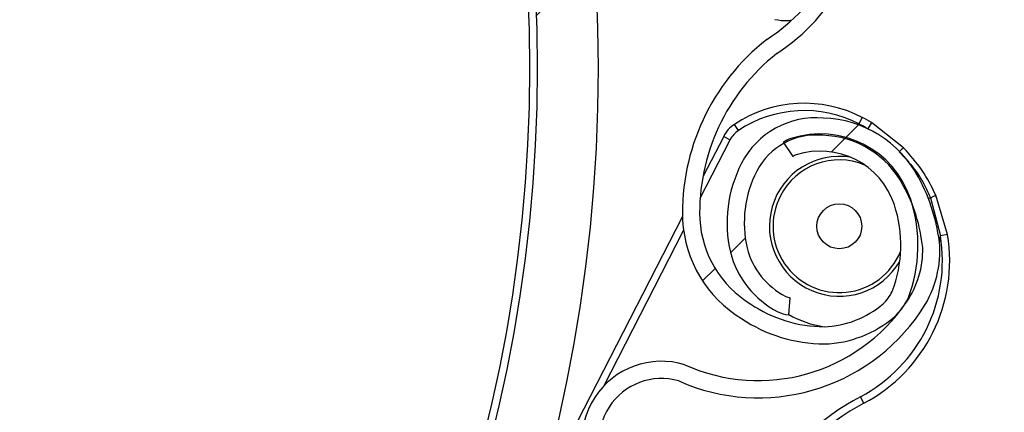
# Model space of a CAD drawing. Header units: inches. Extents: x 170 to 284, y 215 to 248.
# Tile 685 of 1056: x 211.2528 to 211.391, y 244.4639 to 244.5189. Entities that reach past the tile are written whole.
import ezdxf

# ---------------------------------------------------------------- set-up
doc = ezdxf.new("R2010")
doc.units = ezdxf.units.IN
doc.header["$LTSCALE"] = 0.25
doc.header["$MEASUREMENT"] = 0
doc.layers.add('LH FRONT OF HOOD', color=7, linetype='Continuous')
pattern_1 = [(45, (200.7563139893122, 238.187647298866), (-0.03026527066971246, 0.03026527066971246), [])]

msp = doc.modelspace()

# ---------------------------------------------------------------- hatches: boundary and pattern name
at = {"layer": 'LH FRONT OF HOOD'}
h = msp.add_hatch(dxfattribs=at)
h.set_pattern_fill('ANSI31', color=256, scale=0.34241245, angle=2.8e-322, style=0)
h.set_pattern_definition([(45, (200.7896657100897, 238.187647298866), (-0.03026527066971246, 0.03026527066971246), [])])
edge = h.paths.add_edge_path(flags=0)
edge.add_arc((211.0763061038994, 244.0798696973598), 0.021400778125, 89.9999999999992, 390.52248781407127, ccw=False)
edge.add_line((211.0763061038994, 244.1012704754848), (211.1490687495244, 244.1012704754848))
edge.add_arc((211.1490687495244, 244.5121654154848), 0.4108949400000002, 270, 450.0000000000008)
edge.add_line((211.1490687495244, 244.9230603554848), (210.6654111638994, 244.9230603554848))
edge.add_arc((210.6654111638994, 244.9273405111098), 0.004280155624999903, 180.0000000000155, 269.9999999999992, ccw=False)
edge.add_line((210.6611310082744, 244.9273405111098), (210.6611310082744, 244.9701420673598))
edge.add_arc((210.6654111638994, 244.9701420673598), 0.004280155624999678, 360, 540, ccw=False)
edge.add_line((210.6696913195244, 244.9701420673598), (210.6696913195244, 244.9273405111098))
edge.add_line((210.6696913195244, 244.9273405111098), (210.6664589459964, 244.9273405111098))
edge.add_line((210.6664589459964, 244.9273405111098), (210.6664589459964, 244.9701420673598))
edge.add_arc((210.6654111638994, 244.9701420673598), 0.001047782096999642, 360, 540.0000000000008)
edge.add_line((210.6643633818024, 244.9701420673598), (210.6643633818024, 244.9273405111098))
edge.add_arc((210.6654111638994, 244.9273405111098), 0.001047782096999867, 180, 270)
edge.add_line((210.6654111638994, 244.9262927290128), (211.1490687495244, 244.9262927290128))
edge.add_arc((211.1490687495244, 244.5121654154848), 0.4141273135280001, 269.9999999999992, 450, ccw=False)
edge.add_line((211.1490687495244, 244.0980381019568), (211.0763061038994, 244.0980381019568))
edge.add_arc((211.0763061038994, 244.0798696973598), 0.018168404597, 450.0000000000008, 750.5224878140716)
edge.add_arc((211.0910543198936, 244.0885648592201), 0.001047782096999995, 390.5224878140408, 495.0000000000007)
edge.add_line((211.0903134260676, 244.0893057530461), (211.0816182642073, 244.0806105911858))
edge.add_line((211.0816182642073, 244.0806105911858), (211.0793326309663, 244.0828962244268))
edge.add_line((211.0793326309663, 244.0828962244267), (211.0880277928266, 244.091591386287))
edge.add_arc((211.0910543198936, 244.0885648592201), 0.004280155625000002, 390.522487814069, 495.0000000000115, ccw=False)
h = msp.add_hatch(dxfattribs=at)
h.set_pattern_fill('ANSI31', color=256, scale=0.34241245, style=0)
h.set_pattern_definition(pattern_1)
edge = h.paths.add_edge_path(flags=0)
edge.add_line((211.1157170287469, 244.9187801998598), (210.7733045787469, 244.9187801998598))
edge.add_line((210.7733045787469, 244.9187801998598), (210.7733045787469, 244.9230603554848))
edge.add_line((210.7733045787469, 244.9230603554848), (211.1157170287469, 244.9230603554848))
edge.add_arc((211.1157170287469, 244.5121654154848), 0.4108949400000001, 269.9999999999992, 450, ccw=False)
edge.add_line((211.1157170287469, 244.1012704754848), (211.0429543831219, 244.1012704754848))
edge.add_line((211.0429543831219, 244.1012704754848), (211.0429543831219, 244.1055506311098))
edge.add_line((211.0429543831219, 244.1055506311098), (211.1157170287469, 244.1055506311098))
edge.add_arc((211.1157170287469, 244.5121654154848), 0.406614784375, 270, 450.0000000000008)
h = msp.add_hatch(dxfattribs=at)
h.set_pattern_fill('ANSI32', color=256, scale=0.34241245, angle=2.8e-322, style=0)
h.set_pattern_definition([(45, (200.7563139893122, 238.187647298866), (-0.09079581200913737, 0.09079581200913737), []), (45, (200.8168445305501, 238.187647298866), (-0.09079581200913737, 0.09079581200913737), [])])
edge = h.paths.add_edge_path(flags=0)
edge.add_arc((211.115717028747, 244.5121654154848), 0.2182879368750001, 180, 540, ccw=False)
edge = h.paths.add_edge_path(flags=0)
edge.add_arc((211.115717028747, 244.5121654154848), 0.2097276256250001, 180, 540, ccw=False)
h = msp.add_hatch(dxfattribs=at)
h.set_pattern_fill('ANSI31', color=256, scale=0.34241245, angle=2.8e-322, style=0)
h.set_pattern_definition(pattern_1)
edge = h.paths.add_edge_path(flags=0)
edge.add_arc((211.3040220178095, 244.6763687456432), 0.001712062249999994, 288.1322229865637, 310.3426432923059)
edge.add_line((211.3051303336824, 244.6750638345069), (211.3066930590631, 244.6732239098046))
edge.add_arc((211.3040220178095, 244.6763687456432), 0.004126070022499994, 288.1322229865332, 310.3426432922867, ccw=False)
edge.add_arc((211.3012513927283, 244.6848293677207), 0.01302879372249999, 239.6083903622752, 288.1322229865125, ccw=False)
edge.add_arc((211.3043060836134, 244.6891445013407), 0.01830194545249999, 198.1322229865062, 238.19359599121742, ccw=False)
edge.add_arc((211.2980907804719, 244.687109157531), 0.01176186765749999, 130.2730806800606, 198.1322229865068, ccw=False)
edge.add_arc((211.3012833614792, 244.6847317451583), 0.01566536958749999, 433.3892910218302, 493.5630227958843, ccw=False)
edge.add_arc((211.2988301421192, 244.6753891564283), 0.02532140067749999, 410.98647118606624, 434.1131563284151, ccw=False)
edge.add_arc((211.3045928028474, 244.6839779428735), 0.01504902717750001, 370.2879413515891, 407.4468726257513, ccw=False)
edge.add_arc((211.2923648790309, 244.6813788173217), 0.02754708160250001, 291.4407261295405, 371.0647967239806, ccw=False)
edge.add_arc((211.306687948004, 244.6480931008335), 0.008748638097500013, 479.0908419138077, 626.0736552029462)
edge.add_arc((211.3072194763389, 244.5826556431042), 0.05672062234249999, 377.70285871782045, 451.14212272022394, ccw=False)
edge.add_arc((211.1571233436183, 244.5322421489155), 0.2150521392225, 361.5582505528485, 378.3382766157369, ccw=False)
edge.add_arc((211.3432486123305, 244.5383187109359), 0.02884824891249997, 303.2910664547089, 359.5459797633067, ccw=False)
edge.add_arc((211.3766896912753, 244.4918731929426), 0.0284373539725, 488.2528168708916, 541.8512905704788)
edge.add_arc((211.3631868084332, 244.491847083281), 0.01494630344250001, 183.423663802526, 238.6794151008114)
edge.add_arc((211.365876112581, 244.4946373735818), 0.0187470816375, 236.0900975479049, 269.5718389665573)
edge.add_arc((211.3652634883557, 244.4893564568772), 0.0134739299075, 272.0097804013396, 310.4058687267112)
edge.add_arc((211.3698885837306, 244.4834848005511), 0.006011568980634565, 313.1147555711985, 333.8497966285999)
edge.add_arc((211.3583227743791, 244.4873357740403), 0.01816498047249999, 339.0314830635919, 378.1322229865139)
edge.add_arc((211.3651888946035, 244.4895842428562), 0.01094007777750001, 378.1322229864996, 468.1322229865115)
edge.add_arc((211.3623649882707, 244.4982075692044), 0.001866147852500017, 468.1322229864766, 483.774469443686)
edge.add_line((211.3613275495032, 244.4997587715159), (211.3599855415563, 244.5017653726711))
edge.add_arc((211.3623649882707, 244.4982075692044), 0.004280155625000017, 468.13222298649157, 483.7744694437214, ccw=False)
edge.add_arc((211.3651888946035, 244.4895842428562), 0.01335408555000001, 378.1322229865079, 468.13222298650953, ccw=False)
edge.add_arc((211.3583227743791, 244.4873357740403), 0.020578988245, 338.7435812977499, 378.13222298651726, ccw=False)
edge.add_arc((211.3698885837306, 244.4834848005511), 0.008425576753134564, 312.7098901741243, 334.631933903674, ccw=False)
edge.add_arc((211.3652634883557, 244.4893564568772), 0.01588793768, 271.82252524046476, 310.60280367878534, ccw=False)
edge.add_arc((211.365876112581, 244.4946373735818), 0.02116108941, 236.2367537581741, 269.7093947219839, ccw=False)
edge.add_arc((211.3631868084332, 244.491847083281), 0.01736031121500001, 183.3124711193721, 238.498076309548, ccw=False)
edge.add_arc((211.3766896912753, 244.4918731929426), 0.030851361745, 128.0503802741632, 181.9117605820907, ccw=False)
edge.add_arc((211.3432486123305, 244.5383187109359), 0.02643424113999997, 303.0739325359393, 359.4558360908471)
edge.add_arc((211.1571233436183, 244.5322421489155), 0.21263813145, 361.5698914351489, 378.3419125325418)
edge.add_arc((211.3072194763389, 244.5826556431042), 0.05430661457, 377.6888496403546, 451.2467578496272)
edge.add_arc((211.306687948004, 244.6480931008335), 0.01116264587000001, 118.193261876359, 266.66131017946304, ccw=False)
edge.add_arc((211.2923648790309, 244.6813788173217), 0.02513307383, 291.1036231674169, 371.1028807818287)
edge.add_arc((211.3045928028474, 244.6839779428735), 0.01263501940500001, 370.2152702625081, 407.1149197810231)
edge.add_arc((211.2988301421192, 244.6753891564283), 0.022907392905, 411.1765293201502, 434.1519381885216)
edge.add_arc((211.3012833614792, 244.6847317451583), 0.01325136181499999, 433.3244634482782, 493.8674727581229)
edge.add_arc((211.2980907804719, 244.687109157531), 0.009347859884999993, 489.8547471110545, 558.132222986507)
edge.add_arc((211.3043060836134, 244.6891445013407), 0.01588793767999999, 198.1322229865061, 238.0844018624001)
edge.add_arc((211.3012513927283, 244.6848293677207), 0.01061478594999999, 239.7667243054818, 288.1322229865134)
h = msp.add_hatch(dxfattribs=at)
h.set_pattern_fill('ANSI31', color=256, scale=0.34241245, angle=2.8e-322, style=0)
h.set_pattern_definition(pattern_1)
edge = h.paths.add_edge_path(flags=0)
edge.add_line((211.3609718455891, 244.4799598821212), (211.3607622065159, 244.4775549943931))
edge.add_arc((211.361120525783, 244.4816654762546), 0.004126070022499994, 242.80758111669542, 265.0180014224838, ccw=False)
edge.add_arc((211.3651888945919, 244.4895842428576), 0.01302879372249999, 194.2837484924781, 242.8075811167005, ccw=False)
edge.add_arc((211.3704051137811, 244.4904459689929), 0.01830194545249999, 152.8075811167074, 192.868954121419, ccw=False)
edge.add_arc((211.3645878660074, 244.4934346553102), 0.01176186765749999, 444.94843881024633, 512.8075811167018, ccw=False)
edge.add_arc((211.3651419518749, 244.4894928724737), 0.01566536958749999, 388.0646491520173, 448.23838092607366, ccw=False)
edge.add_arc((211.3567735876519, 244.4846686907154), 0.02532140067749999, 365.6618293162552, 388.7885144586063, ccw=False)
edge.add_arc((211.3669327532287, 244.4866095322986), 0.01504902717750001, 324.96329948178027, 362.12223075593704, ccw=False)
edge.add_arc((211.3564871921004, 244.4934774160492), 0.02754708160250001, 246.11608425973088, 325.7401548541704, ccw=False)
edge.add_arc((211.3428880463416, 244.4598894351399), 0.008748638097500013, 433.7662000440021, 580.7490133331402)
edge.add_arc((211.2967290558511, 244.4135031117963), 0.05672062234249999, 332.3782168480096, 405.81748085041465, ccw=False)
edge.add_arc((211.1553489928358, 244.4847915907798), 0.2150521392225, 316.23360868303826, 333.0136347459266, ccw=False)
edge.add_arc((211.2905326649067, 244.3567099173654), 0.02884824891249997, 257.9664245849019, 314.2213378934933, ccw=False)
edge.add_arc((211.2810172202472, 244.3002745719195), 0.0284373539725, 442.9281750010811, 496.5266487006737)
edge.add_arc((211.2715049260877, 244.3098581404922), 0.01494630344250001, 498.0990219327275, 553.3547732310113)
edge.add_arc((211.2753799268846, 244.3099075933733), 0.0187470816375, 190.765455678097, 224.2471970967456)
edge.add_arc((211.2711939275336, 244.3066302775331), 0.0134739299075, 226.6851385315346, 265.0812268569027)
edge.add_arc((211.2702704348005, 244.2992130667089), 0.006011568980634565, 267.7901137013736, 288.5251547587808)
edge.add_arc((211.2648770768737, 244.3101451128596), 0.01816498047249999, 293.7068411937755, 332.8075811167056)
edge.add_arc((211.27130346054, 244.3068434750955), 0.01094007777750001, 332.8075811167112, 422.8075811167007)
edge.add_arc((211.2754500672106, 244.3149145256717), 0.001866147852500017, 422.8075811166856, 438.449827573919)
edge.add_line((211.2758237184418, 244.3167428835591), (211.2763070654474, 244.319108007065))
edge.add_arc((211.2754500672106, 244.3149145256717), 0.004280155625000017, 422.80758111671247, 438.44982757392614, ccw=False)
edge.add_arc((211.27130346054, 244.3068434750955), 0.01335408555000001, 332.80758111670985, 422.80758111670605, ccw=False)
edge.add_arc((211.2648770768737, 244.3101451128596), 0.020578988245, 293.418939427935, 332.8075811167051, ccw=False)
edge.add_arc((211.2702704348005, 244.2992130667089), 0.008425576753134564, 267.3852483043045, 289.30729203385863, ccw=False)
edge.add_arc((211.2711939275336, 244.3066302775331), 0.01588793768, 226.4978833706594, 265.2781618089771, ccw=False)
edge.add_arc((211.2753799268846, 244.3099075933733), 0.02116108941, 190.9121118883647, 224.3847528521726, ccw=False)
edge.add_arc((211.2715049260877, 244.3098581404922), 0.01736031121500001, 137.9878292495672, 193.1734344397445, ccw=False)
edge.add_arc((211.2810172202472, 244.3002745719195), 0.030851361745, 442.72573840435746, 496.58711871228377, ccw=False)
edge.add_arc((211.2905326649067, 244.3567099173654), 0.02643424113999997, 257.7492906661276, 314.1311942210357)
edge.add_arc((211.1553489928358, 244.4847915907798), 0.21263813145, 316.245249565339, 333.0172706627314)
edge.add_arc((211.2967290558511, 244.4135031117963), 0.05430661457, 332.3642077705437, 405.9221159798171)
edge.add_arc((211.3428880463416, 244.4598894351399), 0.01116264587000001, 72.86862000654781, 221.3366683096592, ccw=False)
edge.add_arc((211.3564871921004, 244.4934774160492), 0.02513307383, 245.7789812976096, 325.7782389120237)
edge.add_arc((211.3669327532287, 244.4866095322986), 0.01263501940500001, 324.8906283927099, 361.7902779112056)
edge.add_arc((211.3567735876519, 244.4846686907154), 0.022907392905, 365.8518874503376, 388.8272963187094)
edge.add_arc((211.3651419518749, 244.4894928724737), 0.01325136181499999, 387.9998215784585, 448.5428308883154)
edge.add_arc((211.3645878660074, 244.4934346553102), 0.009347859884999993, 444.5301052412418, 512.8075811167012)
edge.add_arc((211.3704051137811, 244.4904459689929), 0.01588793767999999, 512.8075811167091, 552.7597599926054)
edge.add_arc((211.3651888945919, 244.4895842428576), 0.01061478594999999, 194.4420824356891, 242.8075811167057)
edge.add_arc((211.361120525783, 244.4816654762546), 0.001712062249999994, 242.8075811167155, 265.0180014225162)

# ---------------------------------------------------------------- linework, layer by layer
for p, q in [((211.3710873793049, 244.5052591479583), (211.3706179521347, 244.5043454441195)), ((211.3536961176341, 244.5034166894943), (211.3531295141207, 244.5042735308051)), ((211.3723785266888, 244.5045415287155), (211.3718504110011, 244.5036604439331)), ((211.3768907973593, 244.500985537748), (211.3723785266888, 244.5045415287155)), ((211.3516254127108, 244.5025947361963), (211.3487004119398, 244.4969014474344)), ((211.3516254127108, 244.5025947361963), (211.3525391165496, 244.502125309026)), ((211.3483265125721, 244.4939257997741), (211.3525391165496, 244.502125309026)), ((211.3599855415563, 244.5017653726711), (211.3613275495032, 244.4997587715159)), ((211.3806616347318, 244.4939678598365), (211.3803622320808, 244.4938746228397)), ((211.3806616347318, 244.4939678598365), (211.3820464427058, 244.4886558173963)), ((211.3830600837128, 244.4888223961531), (211.3814154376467, 244.4943270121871)), ((211.3458429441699, 244.4913396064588), (211.3254453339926, 244.4516372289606)), ((211.3347835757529, 244.4675655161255), (211.3460001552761, 244.489397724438)), ((211.3819177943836, 244.48765904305), (211.3820464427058, 244.4886558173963)), ((211.3830600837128, 244.4888223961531), (211.3820464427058, 244.4886558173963)), ((211.3607622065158, 244.4775549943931), (211.3609718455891, 244.4799598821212)), ((211.3713218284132, 244.4651783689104), (211.3708417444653, 244.4660865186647))]:
    msp.add_line(p, q, dxfattribs=at)
for centre, radius in [((211.1157170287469, 244.5121654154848), 0.218287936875), ((211.1157170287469, 244.5121654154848), 0.2097276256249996), ((211.1157170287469, 244.5121654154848), 0.20865758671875), ((211.3678572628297, 244.4899804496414), 0.003155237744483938)]:
    msp.add_circle(centre, radius, dxfattribs=at)
for centre, radius, start, end in [((211.1157170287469, 244.5121654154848), 0.4141273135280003, 270, 90), ((211.1157170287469, 244.5121654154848), 0.4108949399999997, 270, 90), ((211.1157170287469, 244.5121654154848), 0.406614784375, 270, 90), ((211.3432486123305, 244.5383187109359), 0.02643424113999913, 303.0739325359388, 359.4558360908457), ((211.3432486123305, 244.5383187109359), 0.02884824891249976, 303.2910664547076, 359.5459797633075), ((211.3766896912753, 244.4918731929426), 0.03085136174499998, 128.050380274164, 181.9117605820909), ((211.3766896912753, 244.4918731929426), 0.02843735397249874, 128.2528168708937, 181.8512905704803), ((211.3629506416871, 244.4894216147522), 0.01780544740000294, 62.80758111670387, 123.4754709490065), ((211.3629506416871, 244.4894216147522), 0.01677821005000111, 62.80758111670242, 123.4754709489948), ((211.3645878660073, 244.4934346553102), 0.01176186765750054, 84.94843881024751, 152.8075811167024), ((211.3651419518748, 244.4894928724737), 0.01566536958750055, 28.0646491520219, 88.23838092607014), ((211.3607599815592, 244.4851576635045), 0.02259922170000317, 59.06184014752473, 62.80758111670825), ((211.3555847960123, 244.5005605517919), 0.004451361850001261, 123.4754709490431, 152.8075811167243), ((211.3607599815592, 244.4851576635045), 0.02157198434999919, 59.06184014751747, 62.80758111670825), ((211.3555847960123, 244.5005605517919), 0.003424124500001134, 123.4754709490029, 152.8075811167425), ((211.3645878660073, 244.4934346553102), 0.009347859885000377, 84.5301052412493, 152.8075811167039), ((211.3623649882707, 244.4982075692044), 0.004280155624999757, 108.1322229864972, 123.7744694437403), ((211.3651888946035, 244.4895842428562), 0.01335408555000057, 18.13222298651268, 108.1322229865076), ((211.3651419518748, 244.4894928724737), 0.01325136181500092, 27.99982157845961, 88.54283088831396), ((211.3821966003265, 244.4946918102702), 0.008231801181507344, 130.1319035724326, 135.4943768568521), ((211.3678572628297, 244.4899804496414), 0.009810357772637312, 80.66297785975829, 329.89972053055), ((211.3623649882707, 244.4982075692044), 0.001866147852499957, 108.1322229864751, 123.7744694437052), ((211.3651888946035, 244.4895842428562), 0.0109400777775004, 18.13222298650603, 108.132222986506), ((211.3704051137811, 244.4904459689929), 0.0183019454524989, 152.8075811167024, 192.8689541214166), ((211.3678572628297, 244.4899804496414), 0.009303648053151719, 67.44866381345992, 152.8075811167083), ((211.3704051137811, 244.4904459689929), 0.0158879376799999, 152.8075811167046, 192.759759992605), ((211.3567735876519, 244.4846686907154), 0.0253214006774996, 5.661829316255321, 28.78851445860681), ((211.3567735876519, 244.4846686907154), 0.02290739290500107, 5.851887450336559, 28.82729631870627), ((211.3678572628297, 244.4899804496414), 0.009303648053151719, 152.8075811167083, 337.7195927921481), ((211.3772913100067, 244.5020122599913), 0.008721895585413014, 292.7319939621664, 298.2193015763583), ((211.3583227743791, 244.4873357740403), 0.01816498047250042, 339.031483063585, 18.13222298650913), ((211.3583227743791, 244.4873357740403), 0.02057898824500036, 338.7435812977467, 18.13222298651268), ((211.3631868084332, 244.491847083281), 0.01736031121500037, 183.3124711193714, 238.4980763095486), ((211.3631868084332, 244.491847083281), 0.01494630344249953, 183.4236638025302, 238.6794151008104), ((211.3607599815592, 244.4851576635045), 0.02157198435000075, 297.8627048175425, 9.33240275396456), ((211.3607599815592, 244.4851576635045), 0.02259922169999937, 297.8627048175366, 9.332402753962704), ((211.3669327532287, 244.4866095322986), 0.01504902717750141, 324.96329948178, 2.122230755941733), ((211.3651888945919, 244.4895842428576), 0.01302879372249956, 194.283748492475, 242.8075811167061), ((211.3651888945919, 244.4895842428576), 0.01061478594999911, 194.4420824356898, 242.8075811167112), ((211.3669327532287, 244.4866095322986), 0.01263501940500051, 324.8906283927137, 1.79027791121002), ((211.361120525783, 244.4816654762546), 0.001712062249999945, 242.8075811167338, 265.0180014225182), ((211.3698885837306, 244.4834848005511), 0.006011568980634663, 313.1147555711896, 333.849796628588), ((211.3564871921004, 244.4934774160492), 0.02513307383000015, 245.7789812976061, 325.7782389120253), ((211.365876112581, 244.4946373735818), 0.0187470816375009, 236.0900975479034, 269.5718389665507), ((211.3652634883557, 244.4893564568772), 0.01347392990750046, 272.009780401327, 310.4058687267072), ((211.3698885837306, 244.4834848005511), 0.008425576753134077, 312.7098901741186, 334.6319339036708), ((211.3564871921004, 244.4934774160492), 0.02754708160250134, 246.1160842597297, 325.7401548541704), ((211.361120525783, 244.4816654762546), 0.004126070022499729, 242.8075811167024, 265.018001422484), ((211.3678572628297, 244.4899804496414), 0.01425087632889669, 240.1664776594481, 261.3691800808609), ((211.365876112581, 244.4946373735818), 0.02116108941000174, 236.2367537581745, 269.7093947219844), ((211.3652634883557, 244.4893564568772), 0.01588793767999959, 271.8225252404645, 310.6028036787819), ((211.3428880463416, 244.4598894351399), 0.01116264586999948, 72.86862000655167, 221.3366683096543), ((211.3428880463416, 244.4598894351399), 0.008748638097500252, 73.76620004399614, 220.7490133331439), ((211.3873246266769, 244.4349067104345), 0.03526848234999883, 117.8627048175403, 148.5788848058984), ((211.3873246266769, 244.4349067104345), 0.03424124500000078, 117.8627048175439, 148.578884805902)]:
    msp.add_arc(centre, radius, start, end, dxfattribs=at)
for points, knots in [([(211.3588256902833, 244.5189851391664), (211.3594109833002, 244.5188840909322), (211.3601815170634, 244.5187510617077), (211.3609457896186, 244.5188669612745), (211.3611295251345, 244.5188948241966)], [0, 0, 0, 0, 0.7595942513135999, 0.9999999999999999, 0.9999999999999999, 0.9999999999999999, 0.9999999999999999]), ([(211.3814154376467, 244.4943270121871), (211.3808215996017, 244.4955188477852), (211.379614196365, 244.4979421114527), (211.3778084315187, 244.499960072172), (211.3768907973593, 244.500985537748)], [0, 0, 0, 0, 0.4918307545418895, 1, 1, 1, 1]), ([(211.3762793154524, 244.5004169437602), (211.377010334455, 244.4996328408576), (211.3784935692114, 244.4980418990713), (211.3798578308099, 244.4957845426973), (211.3804824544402, 244.4943728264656), (211.3806616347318, 244.4939678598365)], [0, 0, 0, 0, 0.4093476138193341, 0.8305647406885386, 1, 1, 1, 1])]:
    msp.add_open_spline(points, degree=3, knots=knots, dxfattribs=at)

doc.saveas('drawing.dxf')
